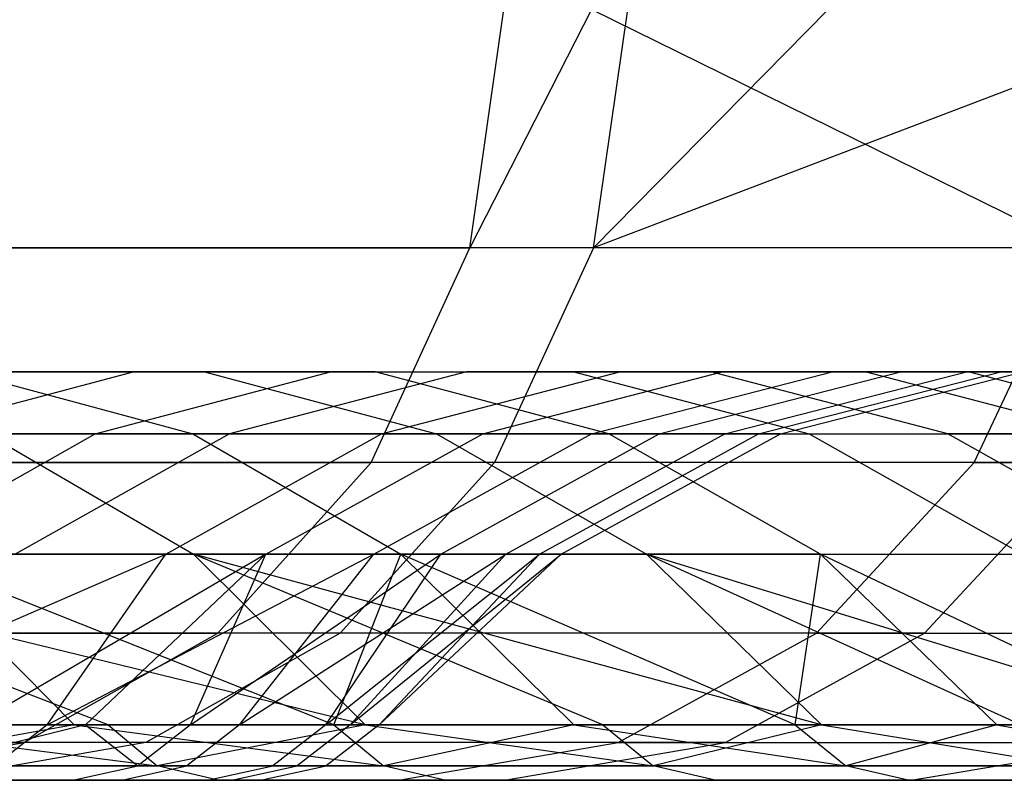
# Model space of a CAD drawing. Extents: x -172 to 172, y -29 to 28.
# Tile 864 of 914: x 152.17 to 158.56, y -19.3 to -14.37. Entities that reach past the tile are written whole.
import ezdxf

# ---------------------------------------------------------------- set-up
doc = ezdxf.new("R2010")
doc.units = 0
doc.header["$LTSCALE"] = 25.4
doc.layers.get('0').update_dxf_attribs({"linetype": 'CONTINUOUS'})

msp = doc.modelspace()

# ---------------------------------------------------------------- linework, layer by layer
at = {"color": 0}
for p, q in [((155.8782, -14.2997, -1317.1299), (155.0885, -15.8448, -1318.213)), ((155.0885, -15.8448, -1318.213), (155.3088, -14.2997, -1318.3196)), ((155.8782, -14.2997, -1317.1299), (155.0885, -15.8448, -1318.213)), ((155.0885, -15.8448, -1318.213), (155.3088, -14.2997, -1318.3196)), ((159.0149, -15.8448, -1309.4781), (155.8782, -14.2997, -1317.1299)), ((159.0149, -15.8448, -1309.4781), (155.8782, -14.2997, -1317.1299)), ((155.8914, -15.8448, -1169.9717), (156.1129, -14.2997, -1169.8676)), ((159.9499, -14.2997, -1178.6569), (155.8914, -15.8448, -1169.9717)), ((159.9499, -14.2997, -1178.6569), (155.8914, -15.8448, -1169.9717)), ((157.4135, -14.2997, -1172.7004), (155.8914, -15.8448, -1169.9717)), ((157.4135, -14.2997, -1172.7004), (155.8914, -15.8448, -1169.9717)), ((155.8914, -15.8448, -1169.9717), (156.1129, -14.2997, -1169.8676)), ((150.6828, -15.8448, -1326.7162), (155.0885, -15.8448, -1318.213)), ((150.6828, -15.8448, -1326.7162), (155.0885, -15.8448, -1318.213)), ((155.8914, -15.8448, -1169.9717), (151.5781, -15.8448, -1161.4213)), ((155.8914, -15.8448, -1169.9717), (151.5781, -15.8448, -1161.4213)), ((154.4491, -17.2386, -1317.9039), (155.0885, -15.8448, -1318.213)), ((154.4491, -17.2386, -1317.9039), (155.0885, -15.8448, -1318.213)), ((159.0149, -15.8448, -1309.4781), (155.0885, -15.8448, -1318.213)), ((159.0149, -15.8448, -1309.4781), (155.0885, -15.8448, -1318.213)), ((155.8914, -15.8448, -1169.9717), (155.2487, -17.2386, -1170.2738)), ((155.8914, -15.8448, -1169.9717), (155.2487, -17.2386, -1170.2738)), ((159.723, -15.8448, -1178.7485), (155.8914, -15.8448, -1169.9717)), ((159.723, -15.8448, -1178.7485), (155.8914, -15.8448, -1169.9717)), ((158.3593, -17.2386, -1309.2051), (159.0149, -15.8448, -1309.4781)), ((158.3593, -17.2386, -1309.2051), (159.0149, -15.8448, -1309.4781)), ((152.9113, -16.6506, -1285.6782), (150.266, -16.6506, -1294.2612)), ((152.9113, -16.6506, -1285.6782), (150.266, -16.6506, -1294.2612)), ((150.4822, -16.6506, -1187.9789), (153.3681, -16.6506, -1196.5809)), ((150.4822, -16.6506, -1187.9789), (153.3681, -16.6506, -1196.5809)), ((152.9113, -16.6506, -1285.6782), (151.396, -17.0527, -1285.2578)), ((152.9113, -16.6506, -1285.6782), (151.396, -17.0527, -1285.2578)), ((151.8031, -16.6506, -1294.783), (153.2921, -17.0527, -1295.2885)), ((154.4754, -16.6506, -1286.1122), (151.8031, -16.6506, -1294.783)), ((154.4754, -16.6506, -1286.1122), (151.8031, -16.6506, -1294.783)), ((151.8031, -16.6506, -1294.783), (153.2921, -17.0527, -1295.2885)), ((151.8153, -16.6506, -1197.0535), (154.1857, -16.6506, -1205.7163)), ((151.8153, -16.6506, -1197.0535), (154.1857, -16.6506, -1205.7163)), ((152.6578, -17.0527, -1206.0883), (154.1857, -16.6506, -1205.7163)), ((152.6578, -17.0527, -1206.0883), (154.1857, -16.6506, -1205.7163)), ((152.9113, -16.6506, -1285.6782), (155.0668, -16.6506, -1276.9592)), ((152.9113, -16.6506, -1285.6782), (155.0668, -16.6506, -1276.9592)), ((153.3681, -16.6506, -1196.5809), (154.8726, -17.0527, -1196.123)), ((153.3681, -16.6506, -1196.5809), (155.7628, -16.6506, -1205.3324)), ((153.3681, -16.6506, -1196.5809), (154.8726, -17.0527, -1196.123)), ((153.3681, -16.6506, -1196.5809), (155.7628, -16.6506, -1205.3324)), ((155.0668, -16.6506, -1276.9592), (153.5301, -17.0527, -1276.6252)), ((155.0668, -16.6506, -1276.9592), (153.5301, -17.0527, -1276.6252)), ((154.1857, -16.6506, -1205.7163), (156.0622, -16.6506, -1214.4995)), ((154.1857, -16.6506, -1205.7163), (156.0622, -16.6506, -1214.4995)), ((155.9907, -17.0527, -1286.5326), (154.4754, -16.6506, -1286.1122)), ((154.4754, -16.6506, -1286.1122), (156.6529, -16.6506, -1277.3041)), ((154.4754, -16.6506, -1286.1122), (156.6529, -16.6506, -1277.3041)), ((155.9907, -17.0527, -1286.5326), (154.4754, -16.6506, -1286.1122)), ((154.5157, -17.0527, -1214.7844), (156.0622, -16.6506, -1214.4995)), ((154.5157, -17.0527, -1214.7844), (156.0622, -16.6506, -1214.4995)), ((156.7255, -16.6506, -1268.1324), (155.0668, -16.6506, -1276.9592)), ((156.7255, -16.6506, -1268.1324), (155.0668, -16.6506, -1276.9592)), ((155.1724, -17.0527, -1267.8859), (156.7255, -16.6506, -1268.1324)), ((155.1724, -17.0527, -1267.8859), (156.7255, -16.6506, -1268.1324)), ((155.7628, -16.6506, -1205.3324), (157.2907, -17.0527, -1204.9604)), ((155.7628, -16.6506, -1205.3324), (157.6585, -16.6506, -1214.2054)), ((155.7628, -16.6506, -1205.3324), (157.2907, -17.0527, -1204.9604)), ((155.7628, -16.6506, -1205.3324), (157.6585, -16.6506, -1214.2054)), ((155.8787, -17.0527, -1223.5718), (157.4388, -16.6506, -1223.3749)), ((155.8787, -17.0527, -1223.5718), (157.4388, -16.6506, -1223.3749)), ((156.0622, -16.6506, -1214.4995), (157.4388, -16.6506, -1223.3749)), ((156.0622, -16.6506, -1214.4995), (157.4388, -16.6506, -1223.3749)), ((156.3176, -17.0527, -1259.0675), (157.8822, -16.6506, -1259.2258)), ((156.3176, -17.0527, -1259.0675), (157.8822, -16.6506, -1259.2258)), ((158.1896, -17.0527, -1277.6382), (156.6529, -16.6506, -1277.3041)), ((158.3286, -16.6506, -1268.3868), (156.6529, -16.6506, -1277.3041)), ((158.1896, -17.0527, -1277.6382), (156.6529, -16.6506, -1277.3041)), ((158.3286, -16.6506, -1268.3868), (156.6529, -16.6506, -1277.3041)), ((157.8822, -16.6506, -1259.2258), (156.7255, -16.6506, -1268.1324)), ((157.8822, -16.6506, -1259.2258), (156.7255, -16.6506, -1268.1324)), ((156.7423, -17.0527, -1232.4221), (158.3111, -16.6506, -1232.3137)), ((156.7423, -17.0527, -1232.4221), (158.3111, -16.6506, -1232.3137)), ((156.9621, -17.0527, -1250.1985), (158.5332, -16.6506, -1250.2679)), ((156.9621, -17.0527, -1250.1985), (158.5332, -16.6506, -1250.2679)), ((157.1039, -17.0527, -1241.3071), (158.6763, -16.6506, -1241.2877)), ((157.1039, -17.0527, -1241.3071), (158.6763, -16.6506, -1241.2877)), ((157.4388, -16.6506, -1223.3749), (158.3111, -16.6506, -1232.3137)), ((157.4388, -16.6506, -1223.3749), (158.3111, -16.6506, -1232.3137)), ((157.6585, -16.6506, -1214.2054), (159.0492, -16.6506, -1223.1715)), ((157.6585, -16.6506, -1214.2054), (159.205, -17.0527, -1213.9205)), ((157.6585, -16.6506, -1214.2054), (159.0492, -16.6506, -1223.1715)), ((157.6585, -16.6506, -1214.2054), (159.205, -17.0527, -1213.9205)), ((158.5332, -16.6506, -1250.2679), (157.8822, -16.6506, -1259.2258)), ((158.5332, -16.6506, -1250.2679), (157.8822, -16.6506, -1259.2258)), ((158.3111, -16.6506, -1232.3137), (158.6763, -16.6506, -1241.2877)), ((158.3111, -16.6506, -1232.3137), (158.6763, -16.6506, -1241.2877)), ((158.3286, -16.6506, -1268.3868), (159.8817, -17.0527, -1268.6334)), ((159.4971, -16.6506, -1259.3892), (158.3286, -16.6506, -1268.3868)), ((159.4971, -16.6506, -1259.3892), (158.3286, -16.6506, -1268.3868)), ((158.3286, -16.6506, -1268.3868), (159.8817, -17.0527, -1268.6334)), ((158.6763, -16.6506, -1241.2877), (158.5332, -16.6506, -1250.2679)), ((158.6763, -16.6506, -1241.2877), (158.5332, -16.6506, -1250.2679)), ((153.2921, -17.0527, -1295.2885), (150.1025, -17.0527, -1303.8777)), ((153.2921, -17.0527, -1295.2885), (150.1025, -17.0527, -1303.8777)), ((150.3108, -17.0527, -1197.5112), (152.6578, -17.0527, -1206.0883)), ((150.3108, -17.0527, -1197.5112), (152.6578, -17.0527, -1206.0883)), ((151.2743, -17.832, -1206.425), (152.6578, -17.0527, -1206.0883)), ((151.2743, -17.832, -1206.425), (152.6578, -17.0527, -1206.0883)), ((151.396, -17.0527, -1285.2578), (153.5301, -17.0527, -1276.6252)), ((151.396, -17.0527, -1285.2578), (153.5301, -17.0527, -1276.6252)), ((151.9583, -17.0527, -1187.4366), (153.2949, -17.832, -1186.9457)), ((151.9583, -17.0527, -1187.4366), (154.8726, -17.0527, -1196.123)), ((151.9583, -17.0527, -1187.4366), (153.2949, -17.832, -1186.9457)), ((151.9583, -17.0527, -1187.4366), (154.8726, -17.0527, -1196.123)), ((153.5301, -17.0527, -1276.6252), (152.1387, -17.832, -1276.3228)), ((153.5301, -17.0527, -1276.6252), (152.1387, -17.832, -1276.3228)), ((152.6578, -17.0527, -1206.0883), (154.5157, -17.0527, -1214.7844)), ((152.6578, -17.0527, -1206.0883), (154.5157, -17.0527, -1214.7844)), ((153.1154, -17.832, -1215.0425), (154.5157, -17.0527, -1214.7844)), ((153.1154, -17.832, -1215.0425), (154.5157, -17.0527, -1214.7844)), ((153.2921, -17.0527, -1295.2885), (154.6405, -17.832, -1295.7462)), ((155.9907, -17.0527, -1286.5326), (153.2921, -17.0527, -1295.2885)), ((153.2921, -17.0527, -1295.2885), (154.6405, -17.832, -1295.7462)), ((155.9907, -17.0527, -1286.5326), (153.2921, -17.0527, -1295.2885)), ((155.1724, -17.0527, -1267.8859), (153.5301, -17.0527, -1276.6252)), ((155.1724, -17.0527, -1267.8859), (153.5301, -17.0527, -1276.6252)), ((153.7661, -17.832, -1267.6626), (155.1724, -17.0527, -1267.8859)), ((153.7661, -17.832, -1267.6626), (155.1724, -17.0527, -1267.8859)), ((154.466, -17.832, -1223.7501), (155.8787, -17.0527, -1223.5718)), ((154.466, -17.832, -1223.7501), (155.8787, -17.0527, -1223.5718)), ((154.5157, -17.0527, -1214.7844), (155.8787, -17.0527, -1223.5718)), ((154.5157, -17.0527, -1214.7844), (155.8787, -17.0527, -1223.5718)), ((154.8726, -17.0527, -1196.123), (156.2348, -17.832, -1195.7086)), ((154.8726, -17.0527, -1196.123), (156.2348, -17.832, -1195.7086)), ((154.8726, -17.0527, -1196.123), (157.2907, -17.0527, -1204.9604)), ((154.8726, -17.0527, -1196.123), (157.2907, -17.0527, -1204.9604)), ((154.901, -17.832, -1258.9241), (156.3176, -17.0527, -1259.0675)), ((154.901, -17.832, -1258.9241), (156.3176, -17.0527, -1259.0675)), ((156.3176, -17.0527, -1259.0675), (155.1724, -17.0527, -1267.8859)), ((156.3176, -17.0527, -1259.0675), (155.1724, -17.0527, -1267.8859)), ((155.3218, -17.832, -1232.5203), (156.7423, -17.0527, -1232.4221)), ((155.3218, -17.832, -1232.5203), (156.7423, -17.0527, -1232.4221)), ((155.5397, -17.832, -1250.1355), (156.9621, -17.0527, -1250.1985)), ((155.5397, -17.832, -1250.1355), (156.9621, -17.0527, -1250.1985)), ((155.6801, -17.832, -1241.3248), (157.1039, -17.0527, -1241.3071)), ((155.6801, -17.832, -1241.3248), (157.1039, -17.0527, -1241.3071)), ((155.8787, -17.0527, -1223.5718), (156.7423, -17.0527, -1232.4221)), ((155.8787, -17.0527, -1223.5718), (156.7423, -17.0527, -1232.4221)), ((155.9907, -17.0527, -1286.5326), (158.1896, -17.0527, -1277.6382)), ((157.3627, -17.832, -1286.9133), (155.9907, -17.0527, -1286.5326)), ((155.9907, -17.0527, -1286.5326), (158.1896, -17.0527, -1277.6382)), ((157.3627, -17.832, -1286.9133), (155.9907, -17.0527, -1286.5326)), ((156.9621, -17.0527, -1250.1985), (156.3176, -17.0527, -1259.0675)), ((156.9621, -17.0527, -1250.1985), (156.3176, -17.0527, -1259.0675)), ((156.7423, -17.0527, -1232.4221), (157.1039, -17.0527, -1241.3071)), ((156.7423, -17.0527, -1232.4221), (157.1039, -17.0527, -1241.3071)), ((157.1039, -17.0527, -1241.3071), (156.9621, -17.0527, -1250.1985)), ((157.1039, -17.0527, -1241.3071), (156.9621, -17.0527, -1250.1985)), ((157.2907, -17.0527, -1204.9604), (158.6742, -17.832, -1204.6237)), ((157.2907, -17.0527, -1204.9604), (159.205, -17.0527, -1213.9205)), ((157.2907, -17.0527, -1204.9604), (158.6742, -17.832, -1204.6237)), ((157.2907, -17.0527, -1204.9604), (159.205, -17.0527, -1213.9205)), ((159.8817, -17.0527, -1268.6334), (158.1896, -17.0527, -1277.6382)), ((159.5809, -17.832, -1277.9406), (158.1896, -17.0527, -1277.6382)), ((159.5809, -17.832, -1277.9406), (158.1896, -17.0527, -1277.6382)), ((159.8817, -17.0527, -1268.6334), (158.1896, -17.0527, -1277.6382)), ((150.0615, -17.2386, -1326.3721), (154.4491, -17.2386, -1317.9039)), ((150.0615, -17.2386, -1326.3721), (154.4491, -17.2386, -1317.9039)), ((155.2487, -17.2386, -1170.2738), (150.9531, -17.2386, -1161.7587)), ((155.2487, -17.2386, -1170.2738), (150.9531, -17.2386, -1161.7587)), ((153.4532, -18.3448, -1317.4226), (154.4491, -17.2386, -1317.9039)), ((153.4532, -18.3448, -1317.4226), (154.4491, -17.2386, -1317.9039)), ((155.2487, -17.2386, -1170.2738), (154.2477, -18.3448, -1170.7444)), ((155.2487, -17.2386, -1170.2738), (154.2477, -18.3448, -1170.7444)), ((158.3593, -17.2386, -1309.2051), (154.4491, -17.2386, -1317.9039)), ((158.3593, -17.2386, -1309.2051), (154.4491, -17.2386, -1317.9039)), ((159.0644, -17.2386, -1179.0144), (155.2487, -17.2386, -1170.2738)), ((159.0644, -17.2386, -1179.0144), (155.2487, -17.2386, -1170.2738)), ((157.3381, -18.3448, -1308.7798), (158.3593, -17.2386, -1309.2051)), ((157.3381, -18.3448, -1308.7798), (158.3593, -17.2386, -1309.2051)), ((158.0388, -18.3448, -1179.4287), (159.0644, -17.2386, -1179.0144)), ((158.0388, -18.3448, -1179.4287), (159.0644, -17.2386, -1179.0144)), ((158.3593, -17.2386, -1309.2051), (161.78, -17.2386, -1300.3024)), ((158.3593, -17.2386, -1309.2051), (161.78, -17.2386, -1300.3024)), ((152.7418, -18.9397, -1182.1898), (149.8639, -17.832, -1178.3633)), ((152.7418, -18.9397, -1182.1898), (149.8639, -17.832, -1178.3633)), ((154.4086, -18.9397, -1186.5367), (149.8639, -17.832, -1178.3633)), ((154.4086, -18.9397, -1186.5367), (149.8639, -17.832, -1178.3633)), ((149.8639, -17.832, -1178.3633), (153.2949, -17.832, -1186.9457)), ((149.8639, -17.832, -1178.3633), (153.2949, -17.832, -1186.9457)), ((150.5734, -18.9397, -1208.6146), (153.1154, -17.832, -1215.0425)), ((150.5734, -18.9397, -1208.6146), (153.1154, -17.832, -1215.0425)), ((151.2743, -17.832, -1206.425), (153.1154, -17.832, -1215.0425)), ((151.2743, -17.832, -1206.425), (153.1154, -17.832, -1215.0425)), ((154.2052, -18.9397, -1300.5144), (151.4228, -17.832, -1304.4109)), ((154.6405, -17.832, -1295.7462), (151.4228, -17.832, -1304.4109)), ((152.5229, -18.9397, -1304.8552), (151.4228, -17.832, -1304.4109)), ((154.2052, -18.9397, -1300.5144), (151.4228, -17.832, -1304.4109)), ((152.5229, -18.9397, -1304.8552), (151.4228, -17.832, -1304.4109)), ((154.6405, -17.832, -1295.7462), (151.4228, -17.832, -1304.4109)), ((153.7661, -17.832, -1267.6626), (151.8703, -18.9397, -1271.6646)), ((153.7661, -17.832, -1267.6626), (151.8703, -18.9397, -1271.6646)), ((153.7661, -17.832, -1267.6626), (152.1387, -17.832, -1276.3228)), ((153.7661, -17.832, -1267.6626), (152.1387, -17.832, -1276.3228)), ((152.3466, -18.9397, -1217.5111), (153.1154, -17.832, -1215.0425)), ((152.3466, -18.9397, -1217.5111), (153.1154, -17.832, -1215.0425)), ((152.3466, -18.9397, -1217.5111), (154.466, -17.832, -1223.7501)), ((152.3466, -18.9397, -1217.5111), (154.466, -17.832, -1223.7501)), ((152.5944, -18.9397, -1267.4766), (153.7661, -17.832, -1267.6626)), ((152.5944, -18.9397, -1267.4766), (153.7661, -17.832, -1267.6626)), ((153.1154, -17.832, -1215.0425), (154.466, -17.832, -1223.7501)), ((153.1154, -17.832, -1215.0425), (154.466, -17.832, -1223.7501)), ((153.2761, -18.9397, -1262.7026), (154.901, -17.832, -1258.9241)), ((153.2761, -18.9397, -1262.7026), (153.7661, -17.832, -1267.6626)), ((153.2761, -18.9397, -1262.7026), (154.901, -17.832, -1258.9241)), ((153.2761, -18.9397, -1262.7026), (153.7661, -17.832, -1267.6626)), ((157.3698, -18.9397, -1195.3632), (153.2949, -17.832, -1186.9457)), ((153.2949, -17.832, -1186.9457), (156.2348, -17.832, -1195.7086)), ((155.9517, -18.9397, -1190.929), (153.2949, -17.832, -1186.9457)), ((157.3698, -18.9397, -1195.3632), (153.2949, -17.832, -1186.9457)), ((155.9517, -18.9397, -1190.929), (153.2949, -17.832, -1186.9457)), ((154.4086, -18.9397, -1186.5367), (153.2949, -17.832, -1186.9457)), ((154.4086, -18.9397, -1186.5367), (153.2949, -17.832, -1186.9457)), ((153.2949, -17.832, -1186.9457), (156.2348, -17.832, -1195.7086)), ((153.5945, -18.9397, -1226.4963), (155.3218, -17.832, -1232.5203)), ((153.5945, -18.9397, -1226.4963), (154.466, -17.832, -1223.7501)), ((153.5945, -18.9397, -1226.4963), (155.3218, -17.832, -1232.5203)), ((153.5945, -18.9397, -1226.4963), (154.466, -17.832, -1223.7501)), ((154.901, -17.832, -1258.9241), (153.7661, -17.832, -1267.6626)), ((154.901, -17.832, -1258.9241), (153.7661, -17.832, -1267.6626)), ((154.1535, -18.9397, -1253.6737), (154.901, -17.832, -1258.9241)), ((154.1535, -18.9397, -1253.6737), (155.5397, -17.832, -1250.1355)), ((154.1535, -18.9397, -1253.6737), (155.5397, -17.832, -1250.1355)), ((154.1535, -18.9397, -1253.6737), (154.901, -17.832, -1258.9241)), ((154.2052, -18.9397, -1300.5144), (154.6405, -17.832, -1295.7462)), ((154.2052, -18.9397, -1300.5144), (154.6405, -17.832, -1295.7462)), ((154.313, -18.9397, -1235.5393), (155.3218, -17.832, -1232.5203)), ((154.313, -18.9397, -1235.5393), (155.6801, -17.832, -1241.3248)), ((154.313, -18.9397, -1235.5393), (155.3218, -17.832, -1232.5203)), ((154.313, -18.9397, -1235.5393), (155.6801, -17.832, -1241.3248)), ((154.466, -17.832, -1223.7501), (155.3218, -17.832, -1232.5203)), ((154.466, -17.832, -1223.7501), (155.3218, -17.832, -1232.5203)), ((154.4996, -18.9397, -1244.6089), (155.5397, -17.832, -1250.1355)), ((154.4996, -18.9397, -1244.6089), (155.6801, -17.832, -1241.3248)), ((154.4996, -18.9397, -1244.6089), (155.5397, -17.832, -1250.1355)), ((154.4996, -18.9397, -1244.6089), (155.6801, -17.832, -1241.3248)), ((157.1979, -18.9397, -1291.6985), (154.6405, -17.832, -1295.7462)), ((157.3627, -17.832, -1286.9133), (154.6405, -17.832, -1295.7462)), ((155.7639, -18.9397, -1296.1276), (154.6405, -17.832, -1295.7462)), ((155.7639, -18.9397, -1296.1276), (154.6405, -17.832, -1295.7462)), ((157.1979, -18.9397, -1291.6985), (154.6405, -17.832, -1295.7462)), ((157.3627, -17.832, -1286.9133), (154.6405, -17.832, -1295.7462)), ((155.5397, -17.832, -1250.1355), (154.901, -17.832, -1258.9241)), ((155.5397, -17.832, -1250.1355), (154.901, -17.832, -1258.9241)), ((155.3218, -17.832, -1232.5203), (155.6801, -17.832, -1241.3248)), ((155.3218, -17.832, -1232.5203), (155.6801, -17.832, -1241.3248)), ((155.6801, -17.832, -1241.3248), (155.5397, -17.832, -1250.1355)), ((155.6801, -17.832, -1241.3248), (155.5397, -17.832, -1250.1355)), ((159.827, -18.9397, -1204.3431), (156.2348, -17.832, -1195.7086)), ((156.2348, -17.832, -1195.7086), (158.6742, -17.832, -1204.6237)), ((157.3698, -18.9397, -1195.3632), (156.2348, -17.832, -1195.7086)), ((158.6619, -18.9397, -1199.8357), (156.2348, -17.832, -1195.7086)), ((157.3698, -18.9397, -1195.3632), (156.2348, -17.832, -1195.7086)), ((158.6619, -18.9397, -1199.8357), (156.2348, -17.832, -1195.7086)), ((159.827, -18.9397, -1204.3431), (156.2348, -17.832, -1195.7086)), ((156.2348, -17.832, -1195.7086), (158.6742, -17.832, -1204.6237)), ((157.1979, -18.9397, -1291.6985), (157.3627, -17.832, -1286.9133)), ((157.1979, -18.9397, -1291.6985), (157.3627, -17.832, -1286.9133)), ((157.3627, -17.832, -1286.9133), (159.5809, -17.832, -1277.9406)), ((159.6871, -18.9397, -1282.7274), (157.3627, -17.832, -1286.9133)), ((157.3627, -17.832, -1286.9133), (159.5809, -17.832, -1277.9406)), ((158.506, -18.9397, -1287.2306), (157.3627, -17.832, -1286.9133)), ((159.6871, -18.9397, -1282.7274), (157.3627, -17.832, -1286.9133)), ((158.506, -18.9397, -1287.2306), (157.3627, -17.832, -1286.9133)), ((149.0939, -18.3448, -1325.8361), (153.4532, -18.3448, -1317.4226)), ((149.0939, -18.3448, -1325.8361), (153.4532, -18.3448, -1317.4226)), ((154.2477, -18.3448, -1170.7444), (149.9798, -18.3448, -1162.2841)), ((154.2477, -18.3448, -1170.7444), (149.9798, -18.3448, -1162.2841)), ((152.1982, -19.055, -1316.816), (153.4532, -18.3448, -1317.4226)), ((152.1982, -19.055, -1316.816), (153.4532, -18.3448, -1317.4226)), ((154.2477, -18.3448, -1170.7444), (152.9862, -19.055, -1171.3373)), ((154.2477, -18.3448, -1170.7444), (152.9862, -19.055, -1171.3373)), ((157.3381, -18.3448, -1308.7798), (153.4532, -18.3448, -1317.4226)), ((157.3381, -18.3448, -1308.7798), (153.4532, -18.3448, -1317.4226)), ((158.0388, -18.3448, -1179.4287), (154.2477, -18.3448, -1170.7444)), ((158.0388, -18.3448, -1179.4287), (154.2477, -18.3448, -1170.7444)), ((156.0514, -19.055, -1308.2439), (157.3381, -18.3448, -1308.7798)), ((156.0514, -19.055, -1308.2439), (157.3381, -18.3448, -1308.7798)), ((156.7463, -19.055, -1179.9506), (158.0388, -18.3448, -1179.4287)), ((156.7463, -19.055, -1179.9506), (158.0388, -18.3448, -1179.4287)), ((157.3381, -18.3448, -1308.7798), (160.7368, -18.3448, -1299.9346)), ((157.3381, -18.3448, -1308.7798), (160.7368, -18.3448, -1299.9346)), ((158.0388, -18.3448, -1179.4287), (161.3414, -18.3448, -1188.3103)), ((158.0388, -18.3448, -1179.4287), (161.3414, -18.3448, -1188.3103)), ((150.5734, -18.9397, -1208.6146), (152.3466, -18.9397, -1217.5111)), ((150.5734, -18.9397, -1208.6146), (152.3466, -18.9397, -1217.5111)), ((150.7184, -18.9397, -1309.1469), (152.5229, -18.9397, -1304.8552)), ((150.7184, -18.9397, -1309.1469), (152.5229, -18.9397, -1304.8552)), ((152.7418, -18.9397, -1182.1898), (150.9527, -18.9397, -1177.8918)), ((152.7418, -18.9397, -1182.1898), (150.9527, -18.9397, -1177.8918)), ((150.9527, -18.9397, -1177.8918), (153.0613, -19.2052, -1182.0621)), ((150.9527, -18.9397, -1177.8918), (153.0613, -19.2052, -1182.0621)), ((152.5229, -18.9397, -1304.8552), (151.0337, -19.2052, -1309.2847)), ((152.5229, -18.9397, -1304.8552), (151.0337, -19.2052, -1309.2847)), ((152.5944, -18.9397, -1267.4766), (151.5321, -19.2052, -1271.6013)), ((152.5944, -18.9397, -1267.4766), (151.5321, -19.2052, -1271.6013)), ((152.5944, -18.9397, -1267.4766), (151.8703, -18.9397, -1271.6646)), ((152.5944, -18.9397, -1267.4766), (151.8703, -18.9397, -1271.6646)), ((152.3466, -18.9397, -1217.5111), (152.0072, -19.2052, -1217.5685)), ((152.3466, -18.9397, -1217.5111), (152.0072, -19.2052, -1217.5685)), ((152.3466, -18.9397, -1217.5111), (153.5945, -18.9397, -1226.4963)), ((152.3466, -18.9397, -1217.5111), (153.5945, -18.9397, -1226.4963)), ((152.5229, -18.9397, -1304.8552), (154.2052, -18.9397, -1300.5144)), ((152.5229, -18.9397, -1304.8552), (154.2052, -18.9397, -1300.5144)), ((152.5229, -18.9397, -1304.8552), (154.5277, -19.2052, -1300.6342)), ((152.5229, -18.9397, -1304.8552), (154.5277, -19.2052, -1300.6342)), ((153.2761, -18.9397, -1262.7026), (152.5944, -18.9397, -1267.4766)), ((152.5944, -18.9397, -1267.4766), (152.9347, -19.2052, -1262.6593)), ((152.5944, -18.9397, -1267.4766), (152.9347, -19.2052, -1262.6593)), ((153.2761, -18.9397, -1262.7026), (152.5944, -18.9397, -1267.4766)), ((154.4086, -18.9397, -1186.5367), (152.7418, -18.9397, -1182.1898)), ((152.7418, -18.9397, -1182.1898), (153.0613, -19.2052, -1182.0621)), ((152.7418, -18.9397, -1182.1898), (153.0613, -19.2052, -1182.0621)), ((154.4086, -18.9397, -1186.5367), (152.7418, -18.9397, -1182.1898)), ((153.2761, -18.9397, -1262.7026), (152.9347, -19.2052, -1262.6593)), ((153.2761, -18.9397, -1262.7026), (152.9347, -19.2052, -1262.6593)), ((154.4086, -18.9397, -1186.5367), (153.0613, -19.2052, -1182.0621)), ((154.4086, -18.9397, -1186.5367), (153.0613, -19.2052, -1182.0621)), ((153.5945, -18.9397, -1226.4963), (153.2524, -19.2052, -1226.5337)), ((153.5945, -18.9397, -1226.4963), (153.2524, -19.2052, -1226.5337)), ((154.1535, -18.9397, -1253.6737), (153.2761, -18.9397, -1262.7026)), ((154.1535, -18.9397, -1253.6737), (153.2761, -18.9397, -1262.7026)), ((153.5945, -18.9397, -1226.4963), (154.313, -18.9397, -1235.5393)), ((153.5945, -18.9397, -1226.4963), (154.313, -18.9397, -1235.5393)), ((154.1535, -18.9397, -1253.6737), (153.8102, -19.2052, -1253.6505)), ((154.1535, -18.9397, -1253.6737), (153.8102, -19.2052, -1253.6505)), ((154.313, -18.9397, -1235.5393), (153.9693, -19.2052, -1235.5565)), ((154.313, -18.9397, -1235.5393), (153.9693, -19.2052, -1235.5565)), ((154.4996, -18.9397, -1244.6089), (154.1535, -18.9397, -1253.6737)), ((154.4996, -18.9397, -1244.6089), (154.1535, -18.9397, -1253.6737)), ((154.4996, -18.9397, -1244.6089), (154.1555, -19.2052, -1244.6058)), ((154.4996, -18.9397, -1244.6089), (154.1555, -19.2052, -1244.6058)), ((154.2052, -18.9397, -1300.5144), (155.7639, -18.9397, -1296.1276)), ((154.2052, -18.9397, -1300.5144), (155.7639, -18.9397, -1296.1276)), ((154.2052, -18.9397, -1300.5144), (154.5277, -19.2052, -1300.6342)), ((154.2052, -18.9397, -1300.5144), (154.5277, -19.2052, -1300.6342)), ((154.313, -18.9397, -1235.5393), (154.4996, -18.9397, -1244.6089)), ((154.313, -18.9397, -1235.5393), (154.4996, -18.9397, -1244.6089)), ((155.9517, -18.9397, -1190.929), (154.4086, -18.9397, -1186.5367)), ((155.9517, -18.9397, -1190.929), (154.4086, -18.9397, -1186.5367)), ((154.4086, -18.9397, -1186.5367), (156.2779, -19.2052, -1190.8196)), ((154.4086, -18.9397, -1186.5367), (156.2779, -19.2052, -1190.8196)), ((155.7639, -18.9397, -1296.1276), (154.5277, -19.2052, -1300.6342)), ((155.7639, -18.9397, -1296.1276), (154.5277, -19.2052, -1300.6342)), ((155.7639, -18.9397, -1296.1276), (157.1979, -18.9397, -1291.6985)), ((155.7639, -18.9397, -1296.1276), (157.1979, -18.9397, -1291.6985)), ((155.7639, -18.9397, -1296.1276), (157.5267, -19.2052, -1291.7998)), ((155.7639, -18.9397, -1296.1276), (157.5267, -19.2052, -1291.7998)), ((157.3698, -18.9397, -1195.3632), (155.9517, -18.9397, -1190.929)), ((155.9517, -18.9397, -1190.929), (156.2779, -19.2052, -1190.8196)), ((155.9517, -18.9397, -1190.929), (156.2779, -19.2052, -1190.8196)), ((157.3698, -18.9397, -1195.3632), (155.9517, -18.9397, -1190.929)), ((157.3698, -18.9397, -1195.3632), (156.2779, -19.2052, -1190.8196)), ((157.3698, -18.9397, -1195.3632), (156.2779, -19.2052, -1190.8196)), ((157.1979, -18.9397, -1291.6985), (158.506, -18.9397, -1287.2306)), ((157.1979, -18.9397, -1291.6985), (158.506, -18.9397, -1287.2306)), ((157.1979, -18.9397, -1291.6985), (157.5267, -19.2052, -1291.7998)), ((157.1979, -18.9397, -1291.6985), (157.5267, -19.2052, -1291.7998)), ((158.6619, -18.9397, -1199.8357), (157.3698, -18.9397, -1195.3632)), ((157.3698, -18.9397, -1195.3632), (158.9939, -19.2052, -1199.745)), ((158.6619, -18.9397, -1199.8357), (157.3698, -18.9397, -1195.3632)), ((157.3698, -18.9397, -1195.3632), (158.9939, -19.2052, -1199.745)), ((158.506, -18.9397, -1287.2306), (157.5267, -19.2052, -1291.7998)), ((158.506, -18.9397, -1287.2306), (157.5267, -19.2052, -1291.7998)), ((158.506, -18.9397, -1287.2306), (159.6871, -18.9397, -1282.7274)), ((158.506, -18.9397, -1287.2306), (159.6871, -18.9397, -1282.7274)), ((158.506, -18.9397, -1287.2306), (160.0211, -19.2052, -1282.8099)), ((158.506, -18.9397, -1287.2306), (160.0211, -19.2052, -1282.8099)), ((147.8746, -19.055, -1325.1606), (152.1982, -19.055, -1316.816)), ((147.8746, -19.055, -1325.1606), (152.1982, -19.055, -1316.816)), ((152.9862, -19.055, -1171.3373), (148.7532, -19.055, -1162.9463)), ((152.9862, -19.055, -1171.3373), (148.7532, -19.055, -1162.9463)), ((150.8071, -19.2997, -1316.1436), (152.1982, -19.055, -1316.816)), ((150.8071, -19.2997, -1316.1436), (152.1982, -19.055, -1316.816)), ((152.9862, -19.055, -1171.3373), (151.5879, -19.2997, -1171.9945)), ((152.9862, -19.055, -1171.3373), (151.5879, -19.2997, -1171.9945)), ((156.0514, -19.055, -1308.2439), (152.1982, -19.055, -1316.816)), ((156.0514, -19.055, -1308.2439), (152.1982, -19.055, -1316.816)), ((156.7463, -19.055, -1179.9506), (152.9862, -19.055, -1171.3373)), ((156.7463, -19.055, -1179.9506), (152.9862, -19.055, -1171.3373)), ((154.6251, -19.2997, -1307.6499), (156.0514, -19.055, -1308.2439)), ((154.6251, -19.2997, -1307.6499), (156.0514, -19.055, -1308.2439)), ((155.3136, -19.2997, -1180.5292), (156.7463, -19.055, -1179.9506)), ((155.3136, -19.2997, -1180.5292), (156.7463, -19.055, -1179.9506)), ((156.0514, -19.055, -1308.2439), (159.4223, -19.055, -1299.4709)), ((156.0514, -19.055, -1308.2439), (159.4223, -19.055, -1299.4709)), ((156.7463, -19.055, -1179.9506), (160.0219, -19.055, -1188.7595)), ((156.7463, -19.055, -1179.9506), (160.0219, -19.055, -1188.7595)), ((159.4223, -19.055, -1299.4709), (157.9651, -19.2997, -1298.9572)), ((159.4223, -19.055, -1299.4709), (157.9651, -19.2997, -1298.9572)), ((153.0613, -19.2052, -1182.0621), (149.3545, -19.2052, -1173.5006)), ((153.0613, -19.2052, -1182.0621), (149.3545, -19.2052, -1173.5006)), ((151.0337, -19.2052, -1309.2847), (154.5277, -19.2052, -1300.6342)), ((151.0337, -19.2052, -1309.2847), (154.5277, -19.2052, -1300.6342)), ((152.9347, -19.2052, -1262.6593), (151.5321, -19.2052, -1271.6013)), ((152.9347, -19.2052, -1262.6593), (151.5321, -19.2052, -1271.6013)), ((152.0072, -19.2052, -1217.5685), (153.2524, -19.2052, -1226.5337)), ((152.0072, -19.2052, -1217.5685), (153.2524, -19.2052, -1226.5337)), ((152.5139, -19.2997, -1262.606), (152.9347, -19.2052, -1262.6593)), ((152.5139, -19.2997, -1262.606), (152.9347, -19.2052, -1262.6593)), ((152.8307, -19.2997, -1226.5797), (153.2524, -19.2052, -1226.5337)), ((152.8307, -19.2997, -1226.5797), (153.2524, -19.2052, -1226.5337)), ((153.8102, -19.2052, -1253.6505), (152.9347, -19.2052, -1262.6593)), ((153.8102, -19.2052, -1253.6505), (152.9347, -19.2052, -1262.6593)), ((156.2779, -19.2052, -1190.8196), (153.0613, -19.2052, -1182.0621)), ((153.4553, -19.2997, -1181.9045), (153.0613, -19.2052, -1182.0621)), ((156.2779, -19.2052, -1190.8196), (153.0613, -19.2052, -1182.0621)), ((153.4553, -19.2997, -1181.9045), (153.0613, -19.2052, -1182.0621)), ((153.2524, -19.2052, -1226.5337), (153.9693, -19.2052, -1235.5565)), ((153.2524, -19.2052, -1226.5337), (153.9693, -19.2052, -1235.5565)), ((153.3869, -19.2997, -1253.6219), (153.8102, -19.2052, -1253.6505)), ((153.3869, -19.2997, -1253.6219), (153.8102, -19.2052, -1253.6505)), ((153.5456, -19.2997, -1235.5776), (153.9693, -19.2052, -1235.5565)), ((153.5456, -19.2997, -1235.5776), (153.9693, -19.2052, -1235.5565)), ((153.7312, -19.2997, -1244.6022), (154.1555, -19.2052, -1244.6058)), ((153.7312, -19.2997, -1244.6022), (154.1555, -19.2052, -1244.6058)), ((154.1555, -19.2052, -1244.6058), (153.8102, -19.2052, -1253.6505)), ((154.1555, -19.2052, -1244.6058), (153.8102, -19.2052, -1253.6505)), ((153.9693, -19.2052, -1235.5565), (154.1555, -19.2052, -1244.6058)), ((153.9693, -19.2052, -1235.5565), (154.1555, -19.2052, -1244.6058)), ((154.5277, -19.2052, -1300.6342), (157.5267, -19.2052, -1291.7998)), ((154.5277, -19.2052, -1300.6342), (157.5267, -19.2052, -1291.7998)), ((154.9255, -19.2997, -1300.7819), (154.5277, -19.2052, -1300.6342)), ((154.9255, -19.2997, -1300.7819), (154.5277, -19.2052, -1300.6342)), ((158.9939, -19.2052, -1199.745), (156.2779, -19.2052, -1190.8196)), ((156.6801, -19.2997, -1190.6846), (156.2779, -19.2052, -1190.8196)), ((156.6801, -19.2997, -1190.6846), (156.2779, -19.2052, -1190.8196)), ((158.9939, -19.2052, -1199.745), (156.2779, -19.2052, -1190.8196)), ((157.5267, -19.2052, -1291.7998), (160.0211, -19.2052, -1282.8099)), ((157.9322, -19.2997, -1291.9248), (157.5267, -19.2052, -1291.7998)), ((157.5267, -19.2052, -1291.7998), (160.0211, -19.2052, -1282.8099)), ((157.9322, -19.2997, -1291.9248), (157.5267, -19.2052, -1291.7998)), ((149.7389, -19.2997, -1173.321), (153.4553, -19.2997, -1181.9045)), ((149.7389, -19.2997, -1173.321), (153.4553, -19.2997, -1181.9045)), ((150.8071, -19.2997, -1316.1436), (154.6251, -19.2997, -1307.6499)), ((150.8071, -19.2997, -1316.1436), (154.6251, -19.2997, -1307.6499)), ((151.115, -19.2997, -1271.5232), (152.5139, -19.2997, -1262.606)), ((151.115, -19.2997, -1271.5232), (152.5139, -19.2997, -1262.606)), ((154.9255, -19.2997, -1300.7819), (151.4225, -19.2997, -1309.4546)), ((154.9255, -19.2997, -1300.7819), (151.4225, -19.2997, -1309.4546)), ((155.3136, -19.2997, -1180.5292), (151.5879, -19.2997, -1171.9945)), ((155.3136, -19.2997, -1180.5292), (151.5879, -19.2997, -1171.9945)), ((152.8307, -19.2997, -1226.5797), (151.5889, -19.2997, -1217.6392)), ((152.8307, -19.2997, -1226.5797), (151.5889, -19.2997, -1217.6392)), ((152.5139, -19.2997, -1262.606), (153.3869, -19.2997, -1253.6219)), ((152.5139, -19.2997, -1262.606), (153.3869, -19.2997, -1253.6219)), ((153.5456, -19.2997, -1235.5776), (152.8307, -19.2997, -1226.5797)), ((153.5456, -19.2997, -1235.5776), (152.8307, -19.2997, -1226.5797)), ((153.3869, -19.2997, -1253.6219), (153.7312, -19.2997, -1244.6022)), ((153.3869, -19.2997, -1253.6219), (153.7312, -19.2997, -1244.6022)), ((153.4553, -19.2997, -1181.9045), (156.6801, -19.2997, -1190.6846)), ((153.4553, -19.2997, -1181.9045), (156.6801, -19.2997, -1190.6846)), ((153.7312, -19.2997, -1244.6022), (153.5456, -19.2997, -1235.5776)), ((153.7312, -19.2997, -1244.6022), (153.5456, -19.2997, -1235.5776)), ((154.6251, -19.2997, -1307.6499), (157.9651, -19.2997, -1298.9572)), ((154.6251, -19.2997, -1307.6499), (157.9651, -19.2997, -1298.9572)), ((157.9322, -19.2997, -1291.9248), (154.9255, -19.2997, -1300.7819)), ((157.9322, -19.2997, -1291.9248), (154.9255, -19.2997, -1300.7819)), ((158.5593, -19.2997, -1189.2576), (155.3136, -19.2997, -1180.5292)), ((158.5593, -19.2997, -1189.2576), (155.3136, -19.2997, -1180.5292)), ((156.6801, -19.2997, -1190.6846), (159.4031, -19.2997, -1199.6329)), ((156.6801, -19.2997, -1190.6846), (159.4031, -19.2997, -1199.6329)), ((160.433, -19.2997, -1282.9117), (157.9322, -19.2997, -1291.9248)), ((160.433, -19.2997, -1282.9117), (157.9322, -19.2997, -1291.9248)), ((157.9651, -19.2997, -1298.9572), (160.8169, -19.2997, -1290.0922)), ((157.9651, -19.2997, -1298.9572), (160.8169, -19.2997, -1290.0922))]:
    msp.add_line(p, q, dxfattribs=at)

doc.saveas('drawing.dxf')
